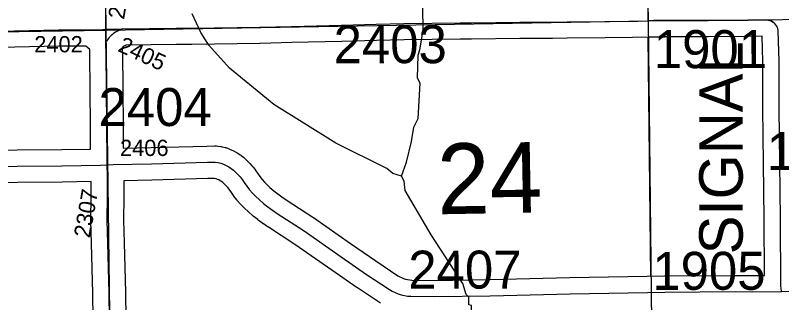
# Model space of a CAD drawing. Extents: x 23.6 to 68.7, y -63 to -29.
# Drawn here: x 49.329 to 50.739, y -37.047 to -36.518 of the extents above; entities that cross this region are included whole.
import ezdxf

# ---------------------------------------------------------------- set-up
doc = ezdxf.new("R2010")
doc.units = 0
for name, color, linetype in [('tdCoHydroRiver', 7, 'Continuous'), ('tdCoSecRdNmbr', 7, 'Continuous'), ('tdCoSecRdTxt', 7, 'Continuous'), ('tdCoSecRteBand', 7, 'Continuous'), ('tdCoSecRteCL', 7, 'Continuous'), ('tdCoSectLine', 7, 'Continuous'), ('tdCoSectLinePart', 7, 'Continuous'), ('tdCoSectNmbr', 7, 'Continuous'), ('tdCoSurfEarth', 7, 'Continuous'), ('tdCoSurfGravel', 7, 'Continuous'), ('tdCoTwpBndry', 7, 'Continuous'), ('tdCoTwpBndryShd', 7, 'Continuous')]:
    doc.layers.add(name, color=color, linetype=linetype)

msp = doc.modelspace()

# ---------------------------------------------------------------- linework, layer by layer
at = {"layer": 'tdCoHydroRiver'}
for points in [[(50.0395, -36.8137), (50.0487, -36.7883), (50.0578, -36.7503), (50.0622, -36.7235), (50.07, -36.7076), (50.074, -36.6428), (50.0691, -36.6334), (50.0703, -36.5908), (50.0733, -36.5813), (50.0792, -36.5449), (50.0783, -36.4597)], [(50.0395, -36.8137), (50.0237, -36.8091), (50.0126, -36.7998), (49.9189, -36.7534), (49.8045, -36.6821), (49.7233, -36.6151), (49.6849, -36.5729), (49.6704, -36.5494), (49.6543, -36.5148)], [(50.1668, -37.6205), (50.1729, -37.6094), (50.1696, -37.592), (50.1616, -37.5795), (50.163, -37.5637), (50.1862, -37.5208), (50.1856, -37.464), (50.1736, -37.3757), (50.1715, -37.3363), (50.1666, -37.319), (50.1649, -37.1627), (50.1696, -37.1548), (50.1684, -37.0522), (50.1637, -37.0507), (50.1635, -37.0365), (50.1587, -37.0318), (50.1522, -37.0113), (50.0944, -36.922), (50.0462, -36.8404), (50.0444, -36.8231), (50.0395, -36.8137)]]:
    msp.add_lwpolyline(points, dxfattribs=at)
at = {"layer": 'tdCoSecRteBand'}
for points in [[(50.1, -37.0058), (50.2021, -37.0042), (50.349, -37.0004), (50.3491, -37.0004), (50.3492, -37.0004), (50.4915, -36.9981), (50.4915, -36.9981), (50.4915, -36.9981), (50.5235, -36.9976), (50.5237, -36.9976), (50.5238, -36.9976), (50.6532, -36.9966), (50.6534, -36.9966), (50.6537, -36.9966), (50.6847, -36.997), (50.7074, -36.9966), (50.7068, -36.8924), (50.7055, -36.7898), (50.7042, -36.6895), (50.7042, -36.6894), (50.7042, -36.6892), (50.704, -36.6029), (50.7029, -36.5562), (50.6779, -36.5567), (50.6777, -36.5567), (50.6774, -36.5567), (50.6036, -36.557), (50.5237, -36.5574), (50.5237, -36.5576), (50.494, -36.5577), (50.4642, -36.5584), (50.4642, -36.5583), (50.414, -36.559), (50.414, -36.559), (50.414, -36.559), (50.3445, -36.5598), (50.3173, -36.5603), (50.3171, -36.5603), (50.3168, -36.5603), (50.2574, -36.5605), (50.1684, -36.5613), (50.1479, -36.5616), (50.1478, -36.5616), (50.1477, -36.5616), (50.0443, -36.5626), (49.9938, -36.5638), (49.9299, -36.5656), (49.9299, -36.5656), (49.9299, -36.5656), (49.838, -36.568), (49.838, -36.568), (49.838, -36.568), (49.7796, -36.5695), (49.7794, -36.5695), (49.7792, -36.5695), (49.6536, -36.5712), (49.6536, -36.5712), (49.6536, -36.5712), (49.6251, -36.5715), (49.5331, -36.5726), (49.5307, -36.5738), (49.5289, -36.5747), (49.5275, -36.5756), (49.5269, -36.5761), (49.5264, -36.5765), (49.5259, -36.577), (49.526, -36.5915), (49.5266, -36.6477), (49.5276, -36.726), (49.5276, -36.7261), (49.5276, -36.7263), (49.5277, -36.7623), (49.5788, -36.7612), (49.6817, -36.7584), (49.696, -36.7579), (49.6991, -36.7578), (49.7022, -36.7584), (49.7074, -36.7593), (49.7086, -36.7595), (49.7098, -36.7598), (49.7149, -36.7611), (49.7161, -36.7614), (49.7173, -36.7618), (49.7222, -36.7636), (49.7234, -36.764), (49.7245, -36.7645), (49.7293, -36.7667), (49.7305, -36.7672), (49.7315, -36.7678), (49.7361, -36.7703), (49.7372, -36.7709), (49.7383, -36.7716), (49.7427, -36.7745), (49.7437, -36.7752), (49.7447, -36.7759), (49.7488, -36.7792), (49.7498, -36.78), (49.7507, -36.7808), (49.7545, -36.7844), (49.7548, -36.7846), (49.755, -36.7849), (49.7595, -36.7893), (49.7602, -36.7899), (49.7608, -36.7906), (49.765, -36.7953), (49.7656, -36.796), (49.7662, -36.7967), (49.7701, -36.8016), (49.7707, -36.8024), (49.7712, -36.8032), (49.7748, -36.8083), (49.7748, -36.8084), (49.7749, -36.8085), (49.7792, -36.8147), (49.7833, -36.82), (49.7877, -36.8251), (49.7924, -36.8299), (49.7976, -36.8348), (49.8048, -36.841), (49.8119, -36.8467), (49.8194, -36.8522), (49.8275, -36.8576), (49.8766, -36.8895), (49.8771, -36.8898), (49.8775, -36.8901), (49.9457, -36.9377), (49.9921, -36.9699), (50.033, -36.9973), (50.0363, -36.9991), (50.0398, -37.0008), (50.0434, -37.0022), (50.0471, -37.0033), (50.0508, -37.0042), (50.0546, -37.0049), (50.0584, -37.0052), (50.1, -37.0058)], [(49.466, -36.5964), (49.466, -36.592), (49.466, -36.592), (49.466, -36.5919), (49.4659, -36.5804), (49.4587, -36.5744), (49.4092, -36.5747), (49.3009, -36.5771)], [(49.2271, -36.7668), (49.3323, -36.7653), (49.3324, -36.7653), (49.3325, -36.7653), (49.4146, -36.7647), (49.4675, -36.7639), (49.4675, -36.7637), (49.4677, -36.7637), (49.4676, -36.7266), (49.4666, -36.6485), (49.4666, -36.6485), (49.4666, -36.6484), (49.466, -36.5964), (49.466, -36.5964)], [(49.4721, -37.0774), (49.4717, -37.0291), (49.4691, -36.9382), (49.4678, -36.8958), (49.4678, -36.8949), (49.4678, -36.8941), (49.4689, -36.8509), (49.4686, -36.8239), (49.4153, -36.8247), (49.4153, -36.8247), (49.4152, -36.8247), (49.3331, -36.8253), (49.2282, -36.8268)], [(50.0006, -37.0478), (49.9586, -37.0197), (49.9583, -37.0195), (49.9581, -37.0194), (49.9114, -36.987), (49.9114, -36.987), (49.9113, -36.9869), (49.8435, -36.9396), (49.7946, -36.9078), (49.7945, -36.9077), (49.7944, -36.9076), (49.7856, -36.9018), (49.7851, -36.9014), (49.7845, -36.901), (49.7761, -36.8948), (49.7755, -36.8944), (49.775, -36.894), (49.7668, -36.8875), (49.7663, -36.8871), (49.7658, -36.8867), (49.7579, -36.8797), (49.7576, -36.8795), (49.7573, -36.8792), (49.7511, -36.8735), (49.7505, -36.8729), (49.7499, -36.8723), (49.744, -36.8663), (49.7434, -36.8657), (49.7429, -36.865), (49.7374, -36.8586), (49.7368, -36.858), (49.7363, -36.8573), (49.7311, -36.8507), (49.7306, -36.85), (49.7302, -36.8493), (49.7254, -36.8424), (49.7225, -36.8381), (49.7198, -36.8347), (49.7169, -36.8315), (49.7133, -36.828), (49.7106, -36.8255), (49.7084, -36.8238), (49.7061, -36.8223), (49.7037, -36.8209), (49.7012, -36.8198), (49.6985, -36.8189), (49.6958, -36.8182), (49.695, -36.818), (49.6836, -36.8184), (49.6835, -36.8184), (49.6834, -36.8184), (49.5803, -36.8212), (49.5802, -36.8212), (49.5801, -36.8212), (49.5286, -36.8223), (49.5286, -36.8226), (49.5286, -36.8226), (49.5289, -36.8507), (49.5289, -36.8513), (49.5289, -36.8519), (49.5278, -36.8948), (49.5291, -36.9364), (49.5291, -36.9364), (49.5291, -36.9364), (49.5317, -37.0277), (49.5317, -37.028), (49.5317, -37.0283), (49.5321, -37.0768)]]:
    msp.add_lwpolyline(points, dxfattribs=at)
at = {"layer": 'tdCoSecRteCL'}
for p, q in [((49.4957, -36.543), (49.526, -36.5427)), ((49.4958, -36.5663), (49.4957, -36.543))]:
    msp.add_line(p, q, dxfattribs=at)
for points in [[(50.4936, -36.5277), (50.4932, -36.4566), (50.4917, -36.3608), (50.4903, -36.2442), (50.4893, -36.142), (50.4871, -36.0318), (50.487, -35.9817), (50.486, -35.9422), (50.4834, -35.9205), (50.4781, -35.8745), (50.4768, -35.858), (50.4765, -35.8357), (50.4786, -35.8071), (50.4802, -35.766), (50.4789, -35.703), (50.4773, -35.5905), (50.4756, -35.544), (50.4748, -35.5252)], [(49.4957, -36.543), (49.4953, -36.5042), (49.4942, -36.434), (49.493, -36.367), (49.493, -36.3341), (49.4925, -36.2772), (49.492, -36.2463), (49.4914, -36.1843), (49.4906, -36.1079), (49.4899, -36.041), (49.4896, -35.9943), (49.4889, -35.9382), (49.4881, -35.8678), (49.4873, -35.7784), (49.4864, -35.7046), (49.486, -35.659), (49.4856, -35.6163), (49.4851, -35.5655), (49.4848, -35.5445)], [(49.526, -36.5427), (49.6248, -36.5415), (49.6532, -36.5412), (49.7788, -36.5395), (49.8372, -36.538), (49.9291, -36.5356), (49.9931, -36.5338), (50.0439, -36.5326), (50.1474, -36.5316), (50.168, -36.5313), (50.2573, -36.5305), (50.3168, -36.5303), (50.3441, -36.5298), (50.4136, -36.529), (50.4743, -36.5282), (50.4936, -36.5277)], [(50.7384, -37.0254), (50.7375, -37.016), (50.7368, -36.8922), (50.7355, -36.7894), (50.7342, -36.6891), (50.734, -36.6025), (50.7327, -36.5458), (50.732, -36.5427), (50.731, -36.5397), (50.7295, -36.5369), (50.7276, -36.5344), (50.7255, -36.5321), (50.7254, -36.532), (50.723, -36.5301), (50.7203, -36.5285), (50.7174, -36.5273), (50.7143, -36.5264), (50.7112, -36.526), (50.6773, -36.5267), (50.6035, -36.527), (50.5039, -36.5275), (50.4936, -36.5277)], [(49.3001, -36.5471), (49.4088, -36.5447), (49.4627, -36.5444), (49.4837, -36.5442), (49.4957, -36.543)], [(49.526, -36.5427), (49.5168, -36.5471), (49.5136, -36.5489), (49.5106, -36.5508), (49.508, -36.5527), (49.5057, -36.5548), (49.5037, -36.5568), (49.5019, -36.5586), (49.5, -36.5609), (49.4984, -36.5631), (49.4958, -36.5663)], [(49.498, -36.7931), (49.4978, -36.7803), (49.4976, -36.7264), (49.4966, -36.6481), (49.496, -36.5917), (49.4958, -36.5663)], [(48.5006, -36.8151), (48.502, -36.815), (48.6286, -36.8124), (48.6814, -36.8111), (48.7966, -36.8076), (48.8704, -36.8058), (48.9577, -36.8037), (49.0514, -36.8007), (49.1657, -36.7986), (49.2275, -36.7968), (49.3327, -36.7953), (49.4149, -36.7947), (49.4855, -36.7937), (49.498, -36.7931)], [(49.5021, -37.0772), (49.5017, -37.0285), (49.4991, -36.9373), (49.4978, -36.8949), (49.4989, -36.8511), (49.4984, -36.8141), (49.498, -36.7931)], [(49.498, -36.7931), (49.509, -36.7927), (49.5795, -36.7912), (49.6826, -36.7884), (49.697, -36.7879), (49.7022, -36.7888), (49.7073, -36.7902), (49.7123, -36.7919), (49.7171, -36.794), (49.7217, -36.7966), (49.7261, -36.7995), (49.7302, -36.8027), (49.734, -36.8063), (49.7385, -36.8107), (49.7427, -36.8154), (49.7466, -36.8203), (49.7501, -36.8254), (49.7549, -36.8323), (49.76, -36.839), (49.7656, -36.8454), (49.7714, -36.8514), (49.7776, -36.8571), (49.7855, -36.864), (49.7937, -36.8706), (49.8022, -36.8768), (49.811, -36.8826), (49.8603, -36.9147), (49.9285, -36.9624), (49.9752, -36.9947), (50.0173, -37.0229), (50.0225, -37.0258), (50.0279, -37.0283), (50.0334, -37.0305), (50.0391, -37.0323), (50.0449, -37.0337), (50.0508, -37.0346), (50.0568, -37.0352), (50.1, -37.0358), (50.2028, -37.0342), (50.3497, -37.0304), (50.4919, -37.0281), (50.524, -37.0276), (50.6534, -37.0266), (50.6848, -37.027), (50.7385, -37.026), (50.7946, -37.025)]]:
    msp.add_lwpolyline(points, dxfattribs=at)
at = {"layer": 'tdCoSectLine'}
for points in [[(50.4745, -35.5252), (50.4932, -36.5277)], [(49.4845, -35.5444), (49.4954, -36.545)], [(49.4954, -36.545), (50.4932, -36.5277)], [(50.4932, -36.5277), (51.483, -36.5182)], [(50.4932, -36.5277), (50.5044, -37.5279)], [(48.4964, -36.5605), (49.4954, -36.545)], [(49.4954, -36.545), (49.5084, -37.5401)]]:
    msp.add_lwpolyline(points, dxfattribs=at)
at = {"layer": 'tdCoSectLinePart'}
msp.add_lwpolyline([(50.4936, -36.5576), (50.4985, -36.9981)], dxfattribs=at)
at = {"layer": 'tdCoSurfEarth'}
msp.add_lwpolyline([(49.5104, -37.7102), (49.5098, -37.6495), (49.5096, -37.5755), (49.5086, -37.5005), (49.5078, -37.4343), (49.5067, -37.346), (49.5045, -37.2883), (49.5034, -37.24), (49.5029, -37.21), (49.5032, -37.175), (49.5034, -37.1354), (49.5021, -37.0772), (49.5017, -37.0285), (49.4991, -36.9373), (49.4978, -36.8949), (49.4989, -36.8511), (49.4984, -36.8141), (49.498, -36.7931)], dxfattribs=at)
at = {"layer": 'tdCoSurfGravel'}
msp.add_line((50.7255, -36.5321), (50.7254, -36.532), dxfattribs=at)
for points in [[(50.4936, -36.5277), (50.4932, -36.4566), (50.4917, -36.3608), (50.4903, -36.2442), (50.4893, -36.142), (50.4871, -36.0318), (50.487, -35.9817), (50.486, -35.9422), (50.4834, -35.9205), (50.4781, -35.8745), (50.4768, -35.858), (50.4765, -35.8357), (50.4786, -35.8071), (50.4802, -35.766), (50.4789, -35.703), (50.4773, -35.5905), (50.4756, -35.544), (50.4748, -35.5252)], [(49.498, -36.7931), (49.4978, -36.7803), (49.4976, -36.7264), (49.4966, -36.6481), (49.496, -36.5917), (49.4958, -36.5663), (49.4957, -36.543), (49.4953, -36.5042)], [(49.3001, -36.5471), (49.4088, -36.5447), (49.4627, -36.5444), (49.4837, -36.5442), (49.4957, -36.543), (49.526, -36.5427), (49.6248, -36.5415), (49.6532, -36.5412), (49.7788, -36.5395), (49.8372, -36.538), (49.9291, -36.5356), (49.9931, -36.5338), (50.0439, -36.5326), (50.1474, -36.5316), (50.168, -36.5313), (50.2573, -36.5305), (50.3168, -36.5303), (50.3441, -36.5298), (50.4136, -36.529), (50.4743, -36.5282), (50.4936, -36.5277)], [(50.4936, -36.5277), (50.5039, -36.5275), (50.6035, -36.527), (50.6773, -36.5267), (50.7112, -36.526), (50.7143, -36.5264), (50.7174, -36.5273), (50.7203, -36.5285), (50.723, -36.5301), (50.7254, -36.532)], [(50.7384, -37.0254), (50.7375, -37.016), (50.7368, -36.8922), (50.7355, -36.7894), (50.7342, -36.6891), (50.734, -36.6025), (50.7327, -36.5458), (50.732, -36.5427), (50.731, -36.5397), (50.7295, -36.5369), (50.7276, -36.5344), (50.7255, -36.5321)], [(49.526, -36.5427), (49.5168, -36.5471), (49.5136, -36.5489), (49.5106, -36.5508), (49.508, -36.5527), (49.5057, -36.5548), (49.5037, -36.5568), (49.5019, -36.5586), (49.5, -36.5609), (49.4984, -36.5631), (49.4958, -36.5663)], [(49.2275, -36.7968), (49.3327, -36.7953), (49.4149, -36.7947), (49.4855, -36.7937), (49.498, -36.7931), (49.509, -36.7927), (49.5795, -36.7912), (49.6826, -36.7884), (49.697, -36.7879), (49.7022, -36.7888), (49.7073, -36.7902), (49.7123, -36.7919), (49.7171, -36.794), (49.7217, -36.7966), (49.7261, -36.7995), (49.7302, -36.8027), (49.734, -36.8063), (49.7385, -36.8107), (49.7427, -36.8154), (49.7466, -36.8203), (49.7501, -36.8254), (49.7549, -36.8323), (49.76, -36.839), (49.7656, -36.8454), (49.7714, -36.8514), (49.7776, -36.8571), (49.7855, -36.864), (49.7937, -36.8706), (49.8022, -36.8768), (49.811, -36.8826), (49.8603, -36.9147), (49.9285, -36.9624), (49.9752, -36.9947), (50.0173, -37.0229), (50.0225, -37.0258), (50.0279, -37.0283), (50.0334, -37.0305), (50.0391, -37.0323), (50.0449, -37.0337), (50.0508, -37.0346), (50.0568, -37.0352), (50.1, -37.0358), (50.2028, -37.0342), (50.3497, -37.0304), (50.4919, -37.0281), (50.524, -37.0276), (50.6534, -37.0266), (50.6848, -37.027), (50.7385, -37.026), (50.7946, -37.025)]]:
    msp.add_lwpolyline(points, dxfattribs=at)
at = {"layer": 'tdCoTwpBndry'}
msp.add_lwpolyline([(50.4985, -36.998), (50.4936, -36.5577)], dxfattribs=at)
at = {"layer": 'tdCoTwpBndryShd'}
msp.add_lwpolyline([(50.4445, -33.5691), (50.4671, -34.5307), (50.4745, -35.5252), (50.4932, -36.5277), (50.5044, -37.5279), (50.5213, -38.5259), (50.5363, -39.5259), (50.5509, -40.5443), (50.5639, -41.5427)], dxfattribs=at)

# ---------------------------------------------------------------- texts
at = {"layer": 'tdCoSecRdNmbr'}
for s, height, rotation, p in [('2401', 0.03, 80.0364, (49.529, -36.5264)), ('2403', 0.07, 0.0387, (49.9147, -36.6059)), ('2402', 0.03, 0.0382, (49.364, -36.5859)), ('1901', 0.07, 0.0391, (50.5037, -36.615)), ('2405', 0.03, 335.0382, (49.516, -36.583)), ('2404', 0.07, 0.0384, (49.4822, -36.7217)), ('1906', 0.07, 0.0391, (50.7118, -36.8027)), ('2406', 0.03, 0.0384, (49.5217, -36.7768)), ('2307', 0.03, 80.0364, (49.466, -36.9287)), ('2407', 0.07, 0.0388, (50.0521, -37.0211)), ('1905', 0.07, 0.0391, (50.501, -37.0233))]:
    msp.add_text(s, height=height, rotation=rotation, dxfattribs=at).set_placement(p)
at = {"layer": 'tdCoSecRdTxt'}
msp.add_text('SIGNAL', height=0.08, rotation=90, dxfattribs=at).set_placement((50.6672, -36.9578))
at = {"layer": 'tdCoSectNmbr'}
msp.add_text('24', height=0.13, rotation=1.0387, dxfattribs=at).set_placement((50.1062, -36.8842))

doc.saveas('drawing.dxf')
